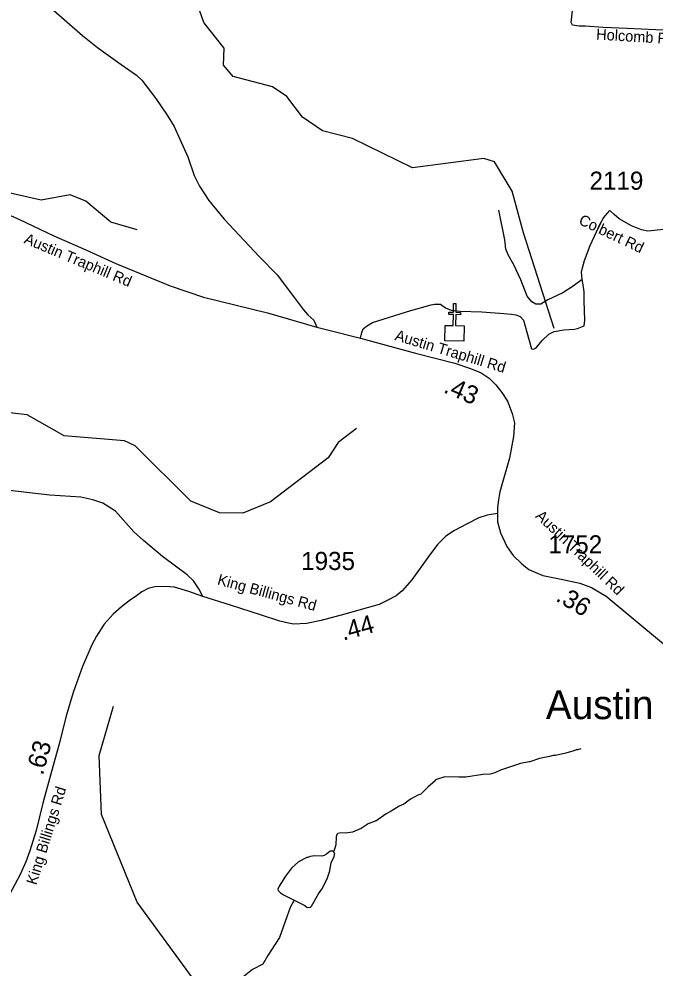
# Model space of a CAD drawing. Extents: x 1248224 to 1454986, y 825081 to 985870.
# Drawn here: x 1412897 to 1417288, y 940427 to 946985 of the extents above; entities that cross this region are included whole.
import ezdxf

# ---------------------------------------------------------------- set-up
doc = ezdxf.new("R2010")
doc.units = 0
for name, color, linetype in [('Exist Civil Demographics Community Label', 7, 'Continuous'), ('Exist Cultural Church CELL', 7, 'Continuous'), ('Exist Hydrographic Misc Water Feature', 7, 'Continuous'), ('Exist Road Non-System Type 51', 7, 'Continuous'), ('Exist Road Secondary Mileage Hundredths English Label', 7, 'Continuous'), ('Exist Road Secondary Type 41 Attributed', 7, 'Continuous'), ('Exist Road Secondary Type 51 Attributed', 7, 'Continuous'), ('Exist Road Secondary Type 51 Label', 7, 'Continuous'), ('Exist Road Secondary Type 51 Number Label', 7, 'Continuous')]:
    doc.layers.add(name, color=color, linetype=linetype)

msp = doc.modelspace()

# ---------------------------------------------------------------- linework, layer by layer
at = {"layer": 'Exist Cultural Church CELL'}
msp.add_lwpolyline([(1415838.7, 944866.8), (1415895.6, 944866.3), (1415896.5, 944942.4), (1415864.5, 944942.7), (1415864.6, 944958.7), (1415896.6, 944958.4), (1415897.3, 945018.5), (1415913.3, 945018.3), (1415912.7, 944958.2), (1415944.6, 944957.8), (1415944.5, 944941.9), (1415912.5, 944942.2), (1415911.6, 944866.1), (1415969.3, 944865.3), (1415968.1, 944758.9), (1415837.5, 944760.3)], close=True, dxfattribs=at)
at = {"layer": 'Exist Hydrographic Misc Water Feature'}
for points in [[(1416592.1, 944846.6), (1416380, 945507.5), (1416302.1, 945794.6), (1416181, 945997.3), (1416106.1, 946021.8), (1415613, 945956.3), (1415200.1, 946158.3), (1414993.1, 946211.7), (1414853, 946306.4), (1414747.1, 946449.8), (1414648.1, 946517.4), (1414375, 946588.6), (1414309, 946665.4), (1414312.1, 946783.6), (1414173.1, 946960.4), (1414142, 947046.3), (1413750, 947504.1), (1413679, 947695.9), (1413475.1, 947900.2)], [(1413712, 945528.4), (1413530, 945581.3), (1413357.1, 945725.9), (1413250, 945770.7), (1413049.1, 945732.2), (1412733, 945804.2), (1412585, 945909), (1412325, 946239.2), (1412285, 946322.1), (1412194, 946399.4), (1412011, 946419.5), (1411871, 946471.6), (1411583.1, 946694.1), (1411329, 946932.3), (1411230, 946977), (1411080, 946979.9), (1410961.8, 947048)], [(1415228.1, 944155), (1415101.1, 944059.2), (1415032.1, 943952.2), (1414634.1, 943648.4), (1414441.1, 943570.1), (1414282.1, 943573.3), (1414084.1, 943652.9), (1413699.1, 944034.9), (1413625.1, 944069.2), (1413209, 944103.8), (1412953, 944250.1), (1412712.1, 944278), (1412588, 944339.6), (1412449.1, 944483.5), (1412268, 944605.3), (1412064, 944842.6), (1411874, 944928.5), (1411725.1, 944964.3), (1411607, 944933.8), (1411464, 944844.8), (1410917.6, 944849.2)], [(1414819.1, 938585.5), (1414831.1, 938759.2), (1414786.1, 939052.3), (1414584.1, 939381.4), (1414445.1, 939509), (1414329.1, 939560.5), (1414248.1, 939654.1), (1414170.1, 939957.7), (1414150.1, 940230.5), (1414095, 940359.7), (1413713.1, 940882.9), (1413466, 941488.6), (1413449, 941896.1), (1413548.1, 942235.5)], [(1416776.7, 941942.3), (1416752.6, 941934.8), (1416742.7, 941934.9), (1416728.6, 941927.2), (1416672.3, 941912.3), (1416600, 941895.5), (1416584, 941895.8), (1416559.9, 941888.3), (1416489.7, 941875.5), (1416423.2, 941850.7), (1416419.2, 941852.5), (1416359, 941839.9), (1416222.3, 941794.3), (1416181.9, 941775.1), (1416149.8, 941767.6), (1416099.8, 941764.5), (1415981.4, 941746.7), (1415933.4, 941745.5), (1415837.5, 941749.2), (1415773.1, 941726.5), (1415770.5, 941720.8), (1415720.2, 941677.1), (1415671.4, 941628.3), (1415651.3, 941622.6), (1415600.8, 941593.5), (1415554.2, 941560.3), (1415521.9, 941544.9), (1415465.3, 941509.9), (1415431.1, 941492.5), (1415360.1, 941441.8), (1415355.3, 941442.3), (1415307.8, 941422.7), (1415259.3, 941391.5), (1415198.9, 941366.6), (1415150.8, 941359.5), (1415118.8, 941360.1), (1415098.7, 941356.5), (1415090.6, 941350.6), (1415086.3, 941334.7), (1415085.4, 941278.6), (1415077, 941254.8), (1415070.3, 941234.7)], [(1415070.3, 941234.7), (1415044.6, 941235.4), (1415020.3, 941213.8), (1415004.1, 941204.1), (1414988, 941200.4), (1414940, 941201.2), (1414908, 941197.9), (1414891.8, 941190.2), (1414883.8, 941190.3), (1414827.3, 941161.2), (1414778.6, 941118.2), (1414737.6, 941062.8), (1414692.4, 940993.6), (1414684.1, 940971.8), (1414685.8, 940961.7), (1414701.6, 940947.5), (1414723.3, 940933), (1414796.3, 940894.9)], [(1414796.3, 940894.9), (1414870.1, 940858.4), (1414885.9, 940846.1), (1414909.8, 940847.6), (1414916, 940853.5), (1414963.5, 940940.7), (1414988.1, 940972.3), (1415025.3, 941043.7), (1415042.2, 941099.3), (1415051.2, 941155.2), (1415071.9, 941194.9), (1415076.1, 941210.8), (1415076.3, 941218.8), (1415070.5, 941226.9), (1415070.3, 941234.7)], [(1414796.3, 940894.9), (1414769.8, 940844.1), (1414744.8, 940780.6), (1414696.3, 940637.3), (1414614.2, 940513.8), (1414580.2, 940454.6), (1414509, 940417.7), (1414439.5, 940361.9), (1414429.1, 940338.1), (1414408.6, 940306.4), (1414314.6, 940192.1), (1414269.8, 940146.9), (1414170.1, 939957.7)]]:
    msp.add_lwpolyline(points, dxfattribs=at)
at = {"layer": 'Exist Road Non-System Type 51'}
for points in [[(1416931.1, 946926.3), (1416808.8, 946935.4), (1416764.1, 946935.4), (1416719.4, 946942.3), (1416709.1, 946961.2), (1416721.1, 947061), (1416700.5, 947289.8), (1416703.9, 947464.2)], [(1416784.6, 945184.3), (1416722.7, 945137.9), (1416652.2, 945093.2), (1416549.1, 945043.3), (1416499.2, 945014), (1416464.8, 945014), (1416437.3, 945031.2), (1416406.4, 945069.1), (1416361.7, 945182.6), (1416313.6, 945285.8), (1416274, 945356.4), (1416257.1, 945395.4), (1416250.3, 945459.1), (1416209, 945663.8)], [(1416784.6, 945184.3), (1416781.5, 945235.4), (1416788.4, 945266.4), (1416800.4, 945316.3), (1416839.9, 945419.5), (1416884.6, 945514.1), (1416927.6, 945603.6), (1416943.1, 945624.2), (1416976, 945662.6)], [(1415254.1, 944780.1), (1415264.4, 944818), (1415273, 944843.8), (1415295.4, 944862.7), (1415336.6, 944886.8), (1415601.4, 944971.1), (1415742.4, 945008.9), (1415766.4, 945014.1), (1415806, 945014.1), (1415842.1, 944990), (1415881.6, 944972.8), (1415943.5, 944965.9), (1416092.4, 944960.5), (1416243.7, 944950.2), (1416296.9, 944945.1), (1416326.2, 944941.6), (1416357.1, 944929.6), (1416379.5, 944903.8), (1416403.5, 944821.2), (1416434.5, 944705.9), (1416449.7, 944703.2), (1416466.9, 944713.5), (1416508.1, 944763.4), (1416554.5, 944808.1), (1416592.4, 944825.3), (1416657.7, 944837.3), (1416731.6, 944840.8), (1416751.9, 944845.4), (1416800.1, 944864.3), (1416803.5, 944903.9), (1416798.4, 945038.1), (1416800.1, 945100), (1416791.5, 945148.2), (1416784.6, 945184.3)]]:
    msp.add_lwpolyline(points, dxfattribs=at)
at = {"layer": 'Exist Road Secondary Type 41 Attributed'}
msp.add_lwpolyline([(1413118.8, 947060.2), (1413334, 946871.5), (1413438, 946789.2), (1413602.6, 946671.1), (1413708.1, 946596.6), (1413743.8, 946562.4), (1413841.3, 946435.9), (1413920.5, 946320.9), (1413968.6, 946241.7), (1414007.4, 946154.7), (1414061.7, 946033.6), (1414106.3, 945904), (1414142, 945831), (1414207.2, 945731.6), (1414312.7, 945601.1), (1414557.5, 945341), (1414680.1, 945218.2), (1414798.1, 945058.2), (1414860.2, 944975.9), (1414891.3, 944941.7), (1414931.6, 944904.4), (1414952.5, 944856.3)], dxfattribs=at)
at = {"layer": 'Exist Road Secondary Type 51 Attributed'}
for points in [[(1417983.1, 946890.9), (1417916, 946889.7), (1417731.3, 946894.4), (1417392.9, 946905.2), (1417096.4, 946919.2), (1416931.1, 946926.3)], [(1412636.8, 945713.6), (1412900.6, 945599.2), (1413137, 945487.3), (1413359.2, 945389.6), (1413564.6, 945296.2), (1413940, 945140.7), (1414170.1, 945061.8), (1414611.8, 944954), (1414952.5, 944856.3)], [(1418125.5, 945581.3), (1418058.9, 945598.9), (1417978.1, 945603.6), (1417891.2, 945603.6), (1417821.4, 945600.5), (1417734.4, 945586.5), (1417568.3, 945563.2), (1417380.5, 945535.2), (1417284.9, 945524.3), (1417238.4, 945518.1), (1417194.9, 945529), (1417126.6, 945555.4), (1417039.7, 945603.5), (1417005.5, 945634.6), (1416976, 945662.6)], [(1414952.5, 944856.3), (1415027.4, 944837.2), (1415254.1, 944780.1), (1415634.4, 944675.7), (1415905.5, 944607.7), (1416014.2, 944570.4), (1416087.1, 944539.4), (1416143, 944502.1), (1416189.6, 944457), (1416231.5, 944404.2), (1416268.7, 944343.6), (1416302.9, 944258.2), (1416318.4, 944194.5), (1416311.9, 944098.9), (1416284, 943951.3), (1416217.2, 943718.3), (1416206.4, 943663.1), (1416201.1, 943609.1), (1416201.4, 943567.1)], [(1414165.4, 942995.2), (1414137.9, 943046.9), (1414101, 943102.9), (1414058.7, 943143.9), (1413886.6, 943271), (1413755.5, 943381.7), (1413690.5, 943441.6), (1413562.1, 943583.7), (1413475.1, 943639.2), (1413405.4, 943662.4), (1413323.5, 943680.2), (1413110.5, 943695.2), (1412770.5, 943734.9), (1412233.6, 943787.9), (1411885.4, 943809.8), (1411431.4, 943837.1), (1411268, 943842.1)], [(1416201.4, 943567.1), (1416129.1, 943557.5), (1416072.3, 943539), (1415987.6, 943495.2), (1415903, 943450.1), (1415842.9, 943410.5), (1415786.9, 943353.1), (1415718.6, 943264.3), (1415608.5, 943109.2), (1415543, 943034), (1415500.7, 942999.8), (1415433.7, 942964.3), (1415384.6, 942938.3), (1415301.3, 942915.1), (1415147, 942872.7), (1414982.4, 942827.6), (1414881.4, 942807.1), (1414791.3, 942803), (1414758.5, 942811.2), (1414698.4, 942824.9), (1414570, 942864.5), (1414357, 942934.2), (1414165.4, 942995.2)], [(1416201.4, 943567.1), (1416201.1, 943511.2), (1416221.3, 943435.1), (1416264.8, 943338.8), (1416309.8, 943276.6), (1416368.8, 943220.7), (1416416.9, 943181.9), (1416513.1, 943139.9), (1416640.4, 943113.5), (1416769.2, 943087.1), (1416850, 943056), (1416950.9, 942997), (1417333.7, 942677.8), (1417487.4, 942547.3), (1417583.3, 942462.4), (1417626.7, 942426.7)], [(1414165.4, 942995.2), (1414068.9, 943027.9), (1413969.2, 943058), (1413905, 943063.5), (1413834, 943062.1), (1413788.9, 943049.8), (1413743.9, 943026.6), (1413698.8, 942991), (1413666, 942970.5), (1413604.9, 942923.2), (1413546.2, 942872.7), (1413484.7, 942803), (1413431.5, 942719.6), (1413400.1, 942659.5), (1413336.1, 942511.4), (1413273.2, 942337.8), (1413222.9, 942169), (1413177.8, 941992.7), (1413113.7, 941759.8), (1413060.4, 941567.1), (1413014.2, 941377.7), (1412971.8, 941236.9), (1412944.5, 941160.4), (1412904.9, 941072.9), (1412831.3, 940935.9)]]:
    msp.add_lwpolyline(points, dxfattribs=at)

# ---------------------------------------------------------------- texts
at = {"layer": 'Exist Civil Demographics Community Label'}
msp.add_text('Austin', height=200, dxfattribs=at).set_placement((1416534.3, 942147))
at = {"layer": 'Exist Road Secondary Mileage Hundredths English Label'}
for s, rotation, p in [('.43', 336.933, (1415821.5, 944407.5)), ('.36', 329.66966, (1416596.3, 942968.2)), ('.44', 15.3521, (1415134.7, 942688.7)), ('.63', 74.60971, (1413061, 941753.8))]:
    msp.add_text(s, height=125, rotation=rotation, dxfattribs=at).set_placement(p)
at = {"layer": 'Exist Road Secondary Type 51 Label'}
for s, rotation, p in [('Holcomb Rd', 356.50232, (1416880.3, 946843.3)), ('Colbert Rd', 334.60105, (1416755.3, 945570.6)), ('Austin Traphill Rd', 337.24824, (1412925.3, 945438.2)), ('Austin Traphill Rd', 343.22217, (1415486.5, 944767.4)), ('Austin Traphill Rd', 316.30065, (1416458, 943544.2)), ('King Billings Rd', 344.74795, (1414261.4, 943078.4)), ('King Billings Rd', 72.7941, (1413016.4, 940996.3))]:
    msp.add_text(s, height=75, rotation=rotation, dxfattribs=at).set_placement(p)
at = {"layer": 'Exist Road Secondary Type 51 Number Label'}
for s, p in [('2119', (1416836, 945805.3)), ('1752', (1416551.6, 943292.2)), ('1935', (1414844.9, 943177.6))]:
    msp.add_text(s, height=125, dxfattribs=at).set_placement(p)

doc.saveas('drawing.dxf')
